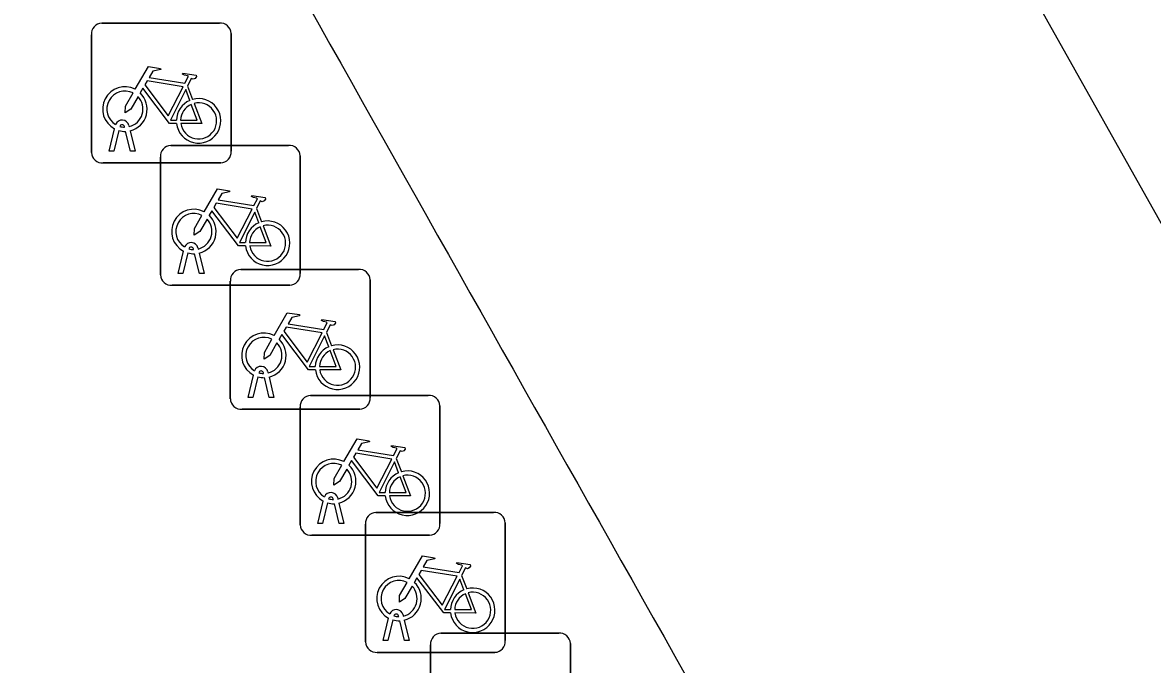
# Model space of a CAD drawing. Extents: x 161087 to 161922, y 382574 to 383873.
# Drawn here: x 161533.68 to 161541.75, y 383340.98 to 383345.56 of the extents above; entities that cross this region are included whole.
import ezdxf

# ---------------------------------------------------------------- set-up
doc = ezdxf.new("R2010")
doc.units = 0
doc.layers.add('IMGEO_Fietsenrek', color=7, linetype='Continuous')
doc.layers.add('IMGEO_Fietspad_gesloten', color=7, linetype='Continuous')

msp = doc.modelspace()

# ---------------------------------------------------------------- linework, layer by layer
at = {"layer": 'IMGEO_Fietsenrek'}
for p, q in [((161534.2449, 383345.5615), (161535.0858, 383345.5615)), ((161535.0858, 383345.5615), (161534.2449, 383345.5615)), ((161534.1705, 383344.6369), (161534.1705, 383345.4778)), ((161534.1705, 383345.4778), (161534.1705, 383344.6369)), ((161535.1695, 383345.4871), (161535.1695, 383344.6462)), ((161535.1695, 383344.6462), (161535.1695, 383345.4871)), ((161534.8572, 383345.1112), (161534.8935, 383345.016)), ((161534.2975, 383344.6463), (161534.3358, 383344.8063)), ((161534.3662, 383344.7941), (161534.3309, 383344.6463)), ((161534.4079, 383344.8179), (161534.4069, 383344.8222)), ((161534.449, 383344.6463), (161534.4151, 383344.788)), ((161534.4386, 383344.8294), (161534.4404, 383344.8215)), ((161534.4474, 383344.7923), (161534.4824, 383344.6463)), ((161534.7379, 383344.6875), (161535.5788, 383344.6875)), ((161535.5788, 383344.6875), (161534.7379, 383344.6875)), ((161534.3309, 383344.6463), (161534.2975, 383344.6463)), ((161534.4824, 383344.6463), (161534.449, 383344.6463)), ((161535.6625, 383344.6131), (161535.6625, 383343.7722)), ((161535.6625, 383343.7722), (161535.6625, 383344.6131)), ((161535.0951, 383344.5625), (161534.2542, 383344.5625)), ((161534.2542, 383344.5625), (161535.0951, 383344.5625)), ((161534.6635, 383343.7629), (161534.6635, 383344.6038)), ((161534.6635, 383344.6038), (161534.6635, 383343.7629)), ((161535.3502, 383344.2372), (161535.3865, 383344.142)), ((161534.7905, 383343.7723), (161534.8288, 383343.9323)), ((161534.8592, 383343.9201), (161534.8239, 383343.7723)), ((161534.9009, 383343.9439), (161534.8999, 383343.9482)), ((161534.942, 383343.7723), (161534.9081, 383343.914)), ((161534.9316, 383343.9554), (161534.9334, 383343.9475)), ((161534.9404, 383343.9183), (161534.9754, 383343.7723)), ((161535.2379, 383343.8025), (161536.0788, 383343.8025)), ((161536.0788, 383343.8025), (161535.2379, 383343.8025)), ((161534.8239, 383343.7723), (161534.7905, 383343.7723)), ((161534.9754, 383343.7723), (161534.942, 383343.7723)), ((161535.1635, 383342.8779), (161535.1635, 383343.7188)), ((161535.1635, 383343.7188), (161535.1635, 383342.8779)), ((161536.1625, 383343.7281), (161536.1625, 383342.8872)), ((161536.1625, 383342.8872), (161536.1625, 383343.7281)), ((161535.5881, 383343.6885), (161534.7472, 383343.6885)), ((161534.7472, 383343.6885), (161535.5881, 383343.6885)), ((161535.8502, 383343.3522), (161535.8865, 383343.257)), ((161535.2905, 383342.8873), (161535.3288, 383343.0473)), ((161535.3592, 383343.0351), (161535.3239, 383342.8873)), ((161535.4009, 383343.0589), (161535.3999, 383343.0632)), ((161535.442, 383342.8873), (161535.4081, 383343.029)), ((161535.4316, 383343.0704), (161535.4334, 383343.0625)), ((161535.4404, 383343.0333), (161535.4754, 383342.8873)), ((161535.3239, 383342.8873), (161535.2905, 383342.8873)), ((161535.4754, 383342.8873), (161535.442, 383342.8873)), ((161535.7369, 383342.9025), (161536.5778, 383342.9025)), ((161536.5778, 383342.9025), (161535.7369, 383342.9025)), ((161536.0881, 383342.8035), (161535.2472, 383342.8035)), ((161535.2472, 383342.8035), (161536.0881, 383342.8035)), ((161535.6625, 383341.9779), (161535.6625, 383342.8188)), ((161535.6625, 383342.8188), (161535.6625, 383341.9779)), ((161536.6615, 383342.8281), (161536.6615, 383341.9872)), ((161536.6615, 383341.9872), (161536.6615, 383342.8281)), ((161536.3492, 383342.4522), (161536.3855, 383342.357)), ((161535.7895, 383341.9873), (161535.8278, 383342.1473)), ((161535.8582, 383342.1351), (161535.8229, 383341.9873)), ((161535.8999, 383342.1589), (161535.8989, 383342.1632)), ((161535.941, 383341.9873), (161535.9071, 383342.129)), ((161535.9306, 383342.1704), (161535.9324, 383342.1625)), ((161535.9394, 383342.1333), (161535.9744, 383341.9873)), ((161536.2039, 383342.0665), (161537.0448, 383342.0665)), ((161537.0448, 383342.0665), (161536.2039, 383342.0665)), ((161535.8229, 383341.9873), (161535.7895, 383341.9873)), ((161535.9744, 383341.9873), (161535.941, 383341.9873)), ((161536.1295, 383341.1419), (161536.1295, 383341.9828)), ((161536.1295, 383341.9828), (161536.1295, 383341.1419)), ((161537.1285, 383341.9921), (161537.1285, 383341.1512)), ((161537.1285, 383341.1512), (161537.1285, 383341.9921)), ((161536.5871, 383341.9035), (161535.7462, 383341.9035)), ((161535.7462, 383341.9035), (161536.5871, 383341.9035)), ((161536.8162, 383341.6162), (161536.8525, 383341.521)), ((161536.2565, 383341.1513), (161536.2948, 383341.3113)), ((161536.3252, 383341.2991), (161536.2899, 383341.1513)), ((161536.3669, 383341.3229), (161536.3659, 383341.3272)), ((161536.3976, 383341.3344), (161536.3994, 383341.3265)), ((161536.4064, 383341.2973), (161536.4414, 383341.1513)), ((161536.408, 383341.1513), (161536.3741, 383341.293)), ((161536.2899, 383341.1513), (161536.2565, 383341.1513)), ((161536.4414, 383341.1513), (161536.408, 383341.1513)), ((161536.6689, 383341.2055), (161537.5098, 383341.2055)), ((161537.5098, 383341.2055), (161536.6689, 383341.2055)), ((161537.0541, 383341.0675), (161536.2132, 383341.0675)), ((161536.2132, 383341.0675), (161537.0541, 383341.0675)), ((161536.5945, 383340.2809), (161536.5945, 383341.1218)), ((161536.5945, 383341.1218), (161536.5945, 383340.2809)), ((161537.5935, 383341.1311), (161537.5935, 383340.2902)), ((161537.5935, 383340.2902), (161537.5935, 383341.1311))]:
    msp.add_line(p, q, dxfattribs=at)
for points in [[(161534.4831, 383345.0882), (161534.5778, 383345.2517), (161534.664, 383345.2379), (161534.6657, 383345.2292), (161534.6096, 383345.2183), (161534.5834, 383345.173), (161534.8386, 383345.1322)], [(161534.8386, 383345.1322), (161534.8636, 383345.181), (161534.8585, 383345.185), (161534.8353, 383345.1887), (161534.8226, 383345.1962), (161534.8216, 383345.1993), (161534.8238, 383345.2039), (161534.9186, 383345.1888), (161534.9209, 383345.1785), (161534.9115, 383345.1661), (161534.8991, 383345.1597), (161534.8846, 383345.1659), (161534.8572, 383345.1112)], [(161534.7788, 383344.8435), (161534.7291, 383344.8436), (161534.5384, 383345.0953), (161534.5194, 383345.0625)], [(161534.8257, 383345.107), (161534.5689, 383345.148), (161534.5522, 383345.1192), (161534.7192, 383344.8989), (161534.8257, 383345.107)], [(161534.5038, 383345.0357), (161534.4522, 383344.9465), (161534.4123, 383344.9205), (161534.4135, 383344.968), (161534.468, 383345.0622)], [(161534.8737, 383345.009), (161534.8444, 383345.0858), (161534.735, 383344.8677), (161534.7777, 383344.8676)], [(161534.8077, 383344.8675), (161534.9276, 383344.8673), (161534.8844, 383344.9809)], [(161534.9042, 383344.9878), (161534.9592, 383344.8432), (161534.8091, 383344.8435)], [(161534.9761, 383344.2142), (161535.0708, 383344.3777), (161535.157, 383344.3639), (161535.1587, 383344.3552), (161535.1026, 383344.3443), (161535.0764, 383344.299), (161535.3316, 383344.2582)], [(161535.3316, 383344.2582), (161535.3566, 383344.307), (161535.3515, 383344.311), (161535.3283, 383344.3147), (161535.3156, 383344.3222), (161535.3146, 383344.3253), (161535.3168, 383344.3299), (161535.4116, 383344.3148), (161535.4139, 383344.3045), (161535.4045, 383344.2921), (161535.3921, 383344.2857), (161535.3776, 383344.2919), (161535.3502, 383344.2372)], [(161535.2718, 383343.9695), (161535.2221, 383343.9696), (161535.0314, 383344.2213), (161535.0124, 383344.1885)], [(161535.3187, 383344.233), (161535.0619, 383344.274), (161535.0452, 383344.2452), (161535.2122, 383344.0249), (161535.3187, 383344.233)], [(161535.3667, 383344.135), (161535.3374, 383344.2118), (161535.228, 383343.9937), (161535.2707, 383343.9936)], [(161534.9968, 383344.1617), (161534.9452, 383344.0725), (161534.9053, 383344.0465), (161534.9065, 383344.094), (161534.961, 383344.1882)], [(161535.3007, 383343.9935), (161535.4206, 383343.9933), (161535.3774, 383344.1069)], [(161535.3972, 383344.1138), (161535.4522, 383343.9692), (161535.3021, 383343.9695)], [(161535.4761, 383343.3292), (161535.5708, 383343.4927), (161535.657, 383343.4789), (161535.6587, 383343.4702), (161535.6026, 383343.4593), (161535.5764, 383343.414), (161535.8316, 383343.3732)], [(161535.8316, 383343.3732), (161535.8566, 383343.422), (161535.8515, 383343.426), (161535.8283, 383343.4297), (161535.8156, 383343.4372), (161535.8146, 383343.4403), (161535.8168, 383343.4449), (161535.9116, 383343.4298), (161535.9139, 383343.4195), (161535.9045, 383343.4071), (161535.8921, 383343.4007), (161535.8776, 383343.4069), (161535.8502, 383343.3522)], [(161535.7718, 383343.0845), (161535.7221, 383343.0846), (161535.5314, 383343.3363), (161535.5124, 383343.3035)], [(161535.8187, 383343.348), (161535.5619, 383343.389), (161535.5452, 383343.3602), (161535.7122, 383343.1399), (161535.8187, 383343.348)], [(161535.8667, 383343.25), (161535.8374, 383343.3268), (161535.728, 383343.1087), (161535.7707, 383343.1086)], [(161535.4968, 383343.2767), (161535.4452, 383343.1875), (161535.4053, 383343.1615), (161535.4065, 383343.209), (161535.461, 383343.3032)], [(161535.8007, 383343.1085), (161535.9206, 383343.1083), (161535.8774, 383343.2219)], [(161535.8972, 383343.2288), (161535.9522, 383343.0842), (161535.8021, 383343.0845)], [(161535.9751, 383342.4292), (161536.0698, 383342.5927), (161536.156, 383342.5789), (161536.1577, 383342.5702), (161536.1016, 383342.5593), (161536.0754, 383342.514), (161536.3306, 383342.4732)], [(161536.3306, 383342.4732), (161536.3556, 383342.522), (161536.3505, 383342.526), (161536.3273, 383342.5297), (161536.3146, 383342.5372), (161536.3136, 383342.5403), (161536.3158, 383342.5449), (161536.4106, 383342.5298), (161536.4129, 383342.5195), (161536.4035, 383342.5071), (161536.3911, 383342.5007), (161536.3766, 383342.5069), (161536.3492, 383342.4522)], [(161536.2708, 383342.1845), (161536.2211, 383342.1846), (161536.0304, 383342.4363), (161536.0114, 383342.4035)], [(161536.3177, 383342.448), (161536.0609, 383342.489), (161536.0442, 383342.4602), (161536.2112, 383342.2399), (161536.3177, 383342.448)], [(161536.3657, 383342.35), (161536.3364, 383342.4268), (161536.227, 383342.2087), (161536.2697, 383342.2086)], [(161535.9958, 383342.3767), (161535.9442, 383342.2875), (161535.9043, 383342.2615), (161535.9055, 383342.309), (161535.96, 383342.4032)], [(161536.2997, 383342.2085), (161536.4196, 383342.2083), (161536.3764, 383342.3219)], [(161536.3962, 383342.3288), (161536.4512, 383342.1842), (161536.3011, 383342.1845)], [(161536.4421, 383341.5932), (161536.5368, 383341.7567), (161536.623, 383341.7429), (161536.6247, 383341.7342), (161536.5686, 383341.7233), (161536.5424, 383341.678), (161536.7976, 383341.6372)], [(161536.7976, 383341.6372), (161536.8226, 383341.686), (161536.8175, 383341.69), (161536.7943, 383341.6937), (161536.7816, 383341.7012), (161536.7806, 383341.7043), (161536.7828, 383341.7089), (161536.8776, 383341.6938), (161536.8799, 383341.6835), (161536.8705, 383341.6711), (161536.8581, 383341.6647), (161536.8436, 383341.6709), (161536.8162, 383341.6162)], [(161536.7847, 383341.612), (161536.5279, 383341.653), (161536.5112, 383341.6242), (161536.6782, 383341.4039), (161536.7847, 383341.612)], [(161536.4628, 383341.5407), (161536.4112, 383341.4515), (161536.3713, 383341.4255), (161536.3725, 383341.473), (161536.427, 383341.5672)], [(161536.7378, 383341.3485), (161536.6881, 383341.3486), (161536.4974, 383341.6003), (161536.4784, 383341.5675)], [(161536.8327, 383341.514), (161536.8034, 383341.5908), (161536.694, 383341.3727), (161536.7367, 383341.3726)], [(161536.7667, 383341.3725), (161536.8866, 383341.3723), (161536.8434, 383341.4859)], [(161536.8632, 383341.4928), (161536.9182, 383341.3482), (161536.7681, 383341.3485)]]:
    msp.add_lwpolyline(points, dxfattribs=at)
for centre, radius, start, end in [((161534.2482, 383345.4836), 0.0779, 92.4484, 184.28452), ((161534.2482, 383345.4836), 0.0779, 92.4484, 184.28452), ((161535.0916, 383345.4838), 0.0779, 2.4484, 94.28452), ((161535.0916, 383345.4838), 0.0779, 2.4484, 94.28452), ((161534.4101, 383344.9469), 0.159, 62.67661, 242.13685), ((161534.4101, 383344.9469), 0.129, 63.31916, 238.90302), ((161534.4101, 383344.9469), 0.129, 283.60429, 43.43025), ((161534.4101, 383344.9469), 0.159, 283.5766, 46.60424), ((161534.9367, 383344.8629), 0.159, 187.0065, 105.77075), ((161534.9367, 383344.8629), 0.159, 113.3408, 178.32165), ((161534.9367, 383344.8629), 0.129, 113.92302, 177.95563), ((161534.9367, 383344.8629), 0.129, 188.67146, 104.58832), ((161534.3899, 383344.8183), 0.0499, 12.8025, 158.69338), ((161534.4101, 383344.9469), 0.159, 253.99666, 271.78671), ((161534.3899, 383344.8183), 0.0174, 12.8025, 163.45023), ((161534.4101, 383344.9469), 0.129, 253.41502, 269.02044), ((161534.7412, 383344.6096), 0.0779, 92.4484, 184.28452), ((161534.7412, 383344.6096), 0.0779, 92.4484, 184.28452), ((161535.5846, 383344.6098), 0.0779, 2.4484, 94.28452), ((161535.5846, 383344.6098), 0.0779, 2.4484, 94.28452), ((161534.2484, 383344.6402), 0.0779, 182.4484, 274.28452), ((161534.2484, 383344.6402), 0.0779, 182.4484, 274.28452), ((161535.0918, 383344.6404), 0.0779, 272.4484, 4.28452), ((161535.0918, 383344.6404), 0.0779, 272.4484, 4.28452), ((161534.9031, 383344.0729), 0.159, 62.67661, 242.13685), ((161534.9031, 383344.0729), 0.129, 63.31916, 238.90302), ((161534.9031, 383344.0729), 0.129, 283.60429, 43.43025), ((161534.9031, 383344.0729), 0.159, 283.5766, 46.60424), ((161535.4297, 383343.9889), 0.159, 113.3408, 178.32165), ((161535.4297, 383343.9889), 0.159, 187.0065, 105.77075), ((161535.4297, 383343.9889), 0.129, 113.92302, 177.95563), ((161535.4297, 383343.9889), 0.129, 188.67146, 104.58832), ((161534.8829, 383343.9443), 0.0499, 12.8025, 158.69338), ((161534.8829, 383343.9443), 0.0174, 12.8025, 163.45023), ((161534.9031, 383344.0729), 0.159, 253.99666, 271.78671), ((161534.9031, 383344.0729), 0.129, 253.41502, 269.02044), ((161535.2412, 383343.7246), 0.0779, 92.4484, 184.28452), ((161535.2412, 383343.7246), 0.0779, 92.4484, 184.28452), ((161536.0846, 383343.7248), 0.0779, 2.4484, 94.28452), ((161536.0846, 383343.7248), 0.0779, 2.4484, 94.28452), ((161534.7414, 383343.7662), 0.0779, 182.4484, 274.28452), ((161534.7414, 383343.7662), 0.0779, 182.4484, 274.28452), ((161535.5848, 383343.7664), 0.0779, 272.4484, 4.28452), ((161535.5848, 383343.7664), 0.0779, 272.4484, 4.28452), ((161535.4031, 383343.1879), 0.159, 62.67661, 242.13685), ((161535.4031, 383343.1879), 0.129, 63.31916, 238.90302), ((161535.4031, 383343.1879), 0.129, 283.60429, 43.43025), ((161535.4031, 383343.1879), 0.159, 283.5766, 46.60424), ((161535.9297, 383343.1039), 0.159, 113.3408, 178.32165), ((161535.9297, 383343.1039), 0.159, 187.0065, 105.77075), ((161535.9297, 383343.1039), 0.129, 113.92302, 177.95563), ((161535.9297, 383343.1039), 0.129, 188.67146, 104.58832), ((161535.3829, 383343.0593), 0.0499, 12.8025, 158.69338), ((161535.3829, 383343.0593), 0.0174, 12.8025, 163.45023), ((161535.4031, 383343.1879), 0.159, 253.99666, 271.78671), ((161535.4031, 383343.1879), 0.129, 253.41502, 269.02044), ((161535.2414, 383342.8812), 0.0779, 182.4484, 274.28452), ((161535.2414, 383342.8812), 0.0779, 182.4484, 274.28452), ((161535.7402, 383342.8246), 0.0779, 92.4484, 184.28452), ((161535.7402, 383342.8246), 0.0779, 92.4484, 184.28452), ((161536.0848, 383342.8814), 0.0779, 272.4484, 4.28452), ((161536.0848, 383342.8814), 0.0779, 272.4484, 4.28452), ((161536.5836, 383342.8248), 0.0779, 2.4484, 94.28452), ((161536.5836, 383342.8248), 0.0779, 2.4484, 94.28452), ((161535.9021, 383342.2879), 0.159, 62.67661, 242.13685), ((161535.9021, 383342.2879), 0.129, 63.31916, 238.90302), ((161535.9021, 383342.2879), 0.129, 283.60429, 43.43025), ((161535.9021, 383342.2879), 0.159, 283.5766, 46.60424), ((161536.4287, 383342.2039), 0.159, 113.3408, 178.32165), ((161536.4287, 383342.2039), 0.159, 187.0065, 105.77075), ((161536.4287, 383342.2039), 0.129, 113.92302, 177.95563), ((161536.4287, 383342.2039), 0.129, 188.67146, 104.58832), ((161535.8819, 383342.1593), 0.0499, 12.8025, 158.69338), ((161535.9021, 383342.2879), 0.159, 253.99666, 271.78671), ((161535.8819, 383342.1593), 0.0174, 12.8025, 163.45023), ((161535.9021, 383342.2879), 0.129, 253.41502, 269.02044), ((161536.2072, 383341.9886), 0.0779, 92.4484, 184.28452), ((161536.2072, 383341.9886), 0.0779, 92.4484, 184.28452), ((161537.0506, 383341.9888), 0.0779, 2.4484, 94.28452), ((161537.0506, 383341.9888), 0.0779, 2.4484, 94.28452), ((161535.7404, 383341.9812), 0.0779, 182.4484, 274.28452), ((161535.7404, 383341.9812), 0.0779, 182.4484, 274.28452), ((161536.5838, 383341.9814), 0.0779, 272.4484, 4.28452), ((161536.5838, 383341.9814), 0.0779, 272.4484, 4.28452), ((161536.3691, 383341.4519), 0.159, 62.67661, 242.13685), ((161536.3691, 383341.4519), 0.129, 63.31916, 238.90302), ((161536.3691, 383341.4519), 0.129, 283.60429, 43.43025), ((161536.3691, 383341.4519), 0.159, 283.5766, 46.60424), ((161536.8957, 383341.3679), 0.159, 113.3408, 178.32165), ((161536.8957, 383341.3679), 0.159, 187.0065, 105.77075), ((161536.8957, 383341.3679), 0.129, 113.92302, 177.95563), ((161536.8957, 383341.3679), 0.129, 188.67146, 104.58832), ((161536.3489, 383341.3233), 0.0499, 12.8025, 158.69338), ((161536.3691, 383341.4519), 0.159, 253.99666, 271.78671), ((161536.3489, 383341.3233), 0.0174, 12.8025, 163.45023), ((161536.3691, 383341.4519), 0.129, 253.41502, 269.02044), ((161536.2074, 383341.1452), 0.0779, 182.4484, 274.28452), ((161536.2074, 383341.1452), 0.0779, 182.4484, 274.28452), ((161536.6722, 383341.1276), 0.0779, 92.4484, 184.28452), ((161536.6722, 383341.1276), 0.0779, 92.4484, 184.28452), ((161537.0508, 383341.1454), 0.0779, 272.4484, 4.28452), ((161537.0508, 383341.1454), 0.0779, 272.4484, 4.28452), ((161537.5156, 383341.1278), 0.0779, 2.4484, 94.28452), ((161537.5156, 383341.1278), 0.0779, 2.4484, 94.28452)]:
    msp.add_arc(centre, radius, start, end, dxfattribs=at)
at = {"layer": 'IMGEO_Fietspad_gesloten'}
msp.add_lwpolyline([(161545.784, 383337.077), (161533.815, 383358.36)], dxfattribs=at)
msp.add_arc((165923.8498, 385817.7166), 5036.5282, 209.2518376, 209.4801537, dxfattribs=at)

doc.saveas('drawing.dxf')
